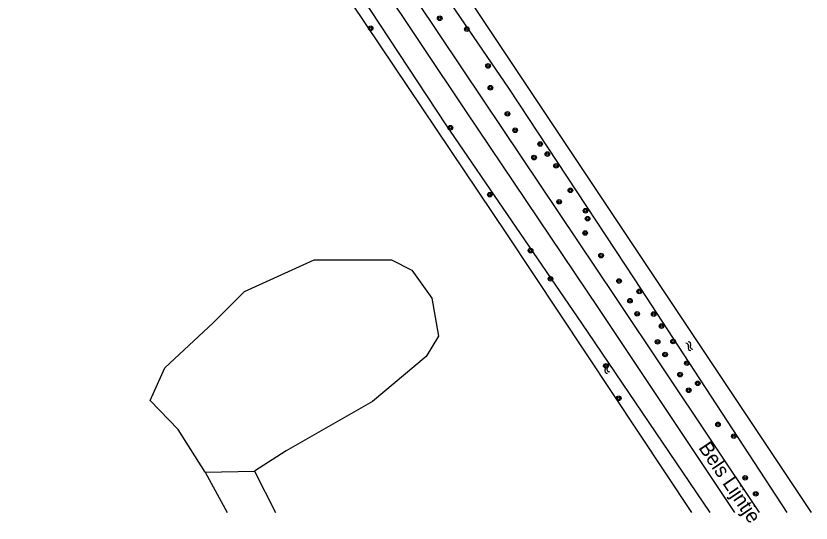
# Model space of a CAD drawing. Extents: x 128999 to 131010, y 395498 to 399007.
# Drawn here: x 129800.6 to 129939.2, y 395498.2 to 395586.5 of the extents above; entities that cross this region are included whole.
import ezdxf

# ---------------------------------------------------------------- set-up
doc = ezdxf.new("R2010")
doc.units = 0
for name, color, linetype in [('gg-anno-openbare ruimte label', 7, 'Continuous'), ('gg-knt-onverhard', 7, 'Continuous'), ('gg-knt-verharding', 7, 'Continuous'), ('gg-kntw-bovenkant insteek waterloop', 7, 'Continuous'), ('gt-grn-groengrens', 7, 'Continuous'), ('gt-symb-boom', 7, 'Continuous'), ('gt-symb-watersymbool', 7, 'Continuous')]:
    doc.layers.add(name, color=color, linetype=linetype)

# ---------------------------------------------------------------- blocks, each defined once
blk = doc.blocks.new('gt0-BOOM')
at = {"layer": 'gt-symb-boom'}
for radius in [0.4, 0.2]:
    blk.add_circle((0, 0), radius, dxfattribs=at)
blk = doc.blocks.new('gt0-WA')
at = {"layer": 'gt-symb-watersymbool'}
for centre, start, end in [((-0.32, 0.02), 28.0725, 151.9275), ((0.43, 0.42), 208.0725, 331.9275), ((-0.32, -0.43), 28.0725, 151.9275), ((0.43, -0.03), 208.0725, 331.9275)]:
    blk.add_arc(centre, 0.425, start, end, dxfattribs=at)

msp = doc.modelspace()

# ---------------------------------------------------------------- linework, layer by layer
at = {"layer": 'gg-knt-onverhard'}
for p, q in [((129833.57, 395507.01), (129837.43, 395500)), ((129842.18, 395507.2), (129845.85, 395500))]:
    msp.add_line(p, q, dxfattribs=at)
at = {"layer": 'gg-knt-verharding'}
for points in [[(129806.47, 395678.35), (129808.57, 395675.13), (129848.24, 395615.91), (129878.97, 395569.97), (129902.13, 395535.52), (129925.86, 395500)], [(129812.54, 395675.64), (129836.39, 395640.05), (129851, 395618.17), (129882.02, 395571.82), (129905.12, 395537.46), (129930.13, 395500)]]:
    msp.add_lwpolyline(points, dxfattribs=at)
at = {"layer": 'gg-kntw-bovenkant insteek waterloop'}
msp.add_line((129822.85, 395674.46), (129939.19, 395500), dxfattribs=at)
for points in [[(129800.57, 395676.24), (129801.62, 395676.13), (129803.42, 395675.98), (129830.45, 395635.33), (129849.16, 395607.59), (129875.54, 395567.53), (129899.19, 395533), (129921.55, 395500)], [(129822.85, 395674.46), (129820.63, 395674), (129819.88, 395672.82), (129840.64, 395642.21), (129854.38, 395620.86), (129886.42, 395573.95), (129908.45, 395540.55), (129934.95, 395500)], [(129859.05, 395588.76), (129886.11, 395548.56), (129918.36, 395500)]]:
    msp.add_lwpolyline(points, dxfattribs=at)
at = {"layer": 'gt-grn-groengrens'}
msp.add_line((129833.57, 395507.01), (129842.18, 395507.2), dxfattribs=at)
msp.add_lwpolyline([(129833.57, 395507.01), (129828.87, 395514.45), (129823.98, 395519.54), (129826.52, 395525.21), (129834.94, 395533.05), (129840.42, 395538.53), (129852.55, 395544.01), (129866.05, 395544.01), (129869.57, 395542.25), (129873.09, 395537.35), (129874.26, 395530.7), (129872.11, 395527.17), (129862.72, 395519.34), (129847.66, 395510.73), (129842.18, 395507.2)], dxfattribs=at)

# ---------------------------------------------------------------- block references
at = {"layer": 'gt-symb-boom'}
for p in [(129874.46, 395586.11), (129862.42, 395584.37), (129879.19, 395584.22), (129882.88, 395577.8), (129883.29, 395574), (129886.26, 395569.45), (129876.32, 395567.03), (129887.6, 395566.59), (129891.97, 395564.2), (129890.9, 395561.83), (129893.22, 395562.44), (129894.74, 395560.39), (129897.24, 395556.13), (129883.19, 395555.37), (129895.28, 395554.12), (129899.86, 395552.58), (129900.23, 395551.2), (129899.81, 395548.7), (129890.29, 395545.64), (129902.58, 395544.77), (129893.77, 395540.72), (129905.72, 395540.33), (129909.24, 395538.52), (129907.62, 395536.9), (129908.87, 395534.61), (129911.76, 395534.57), (129913.12, 395532.49), (129912.44, 395529.74), (129915.13, 395529.79), (129913.74, 395527.53), (129903.46, 395525.54), (129917.55, 395526.03), (129916.35, 395524.04), (129917.86, 395521.3), (129919.43, 395522.51), (129905.66, 395519.91), (129922.96, 395515.35), (129925.72, 395513.31), (129927.71, 395506.05), (129929.55, 395503.27)]:
    msp.add_blockref('gt0-BOOM', p, dxfattribs=at)
at = {"layer": 'gt-symb-watersymbool', "rotation": 123.83302869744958}
for p in [(129918.01, 395528.94), (129903.5, 395524.96)]:
    msp.add_blockref('gt0-WA', p, dxfattribs=at)

# ---------------------------------------------------------------- texts
at = {"layer": 'gg-anno-openbare ruimte label'}
msp.add_text('Bels Lijntje', height=2.5, rotation=304.1, dxfattribs=at).set_placement((129919.48, 395511.28))

doc.saveas('drawing.dxf')
